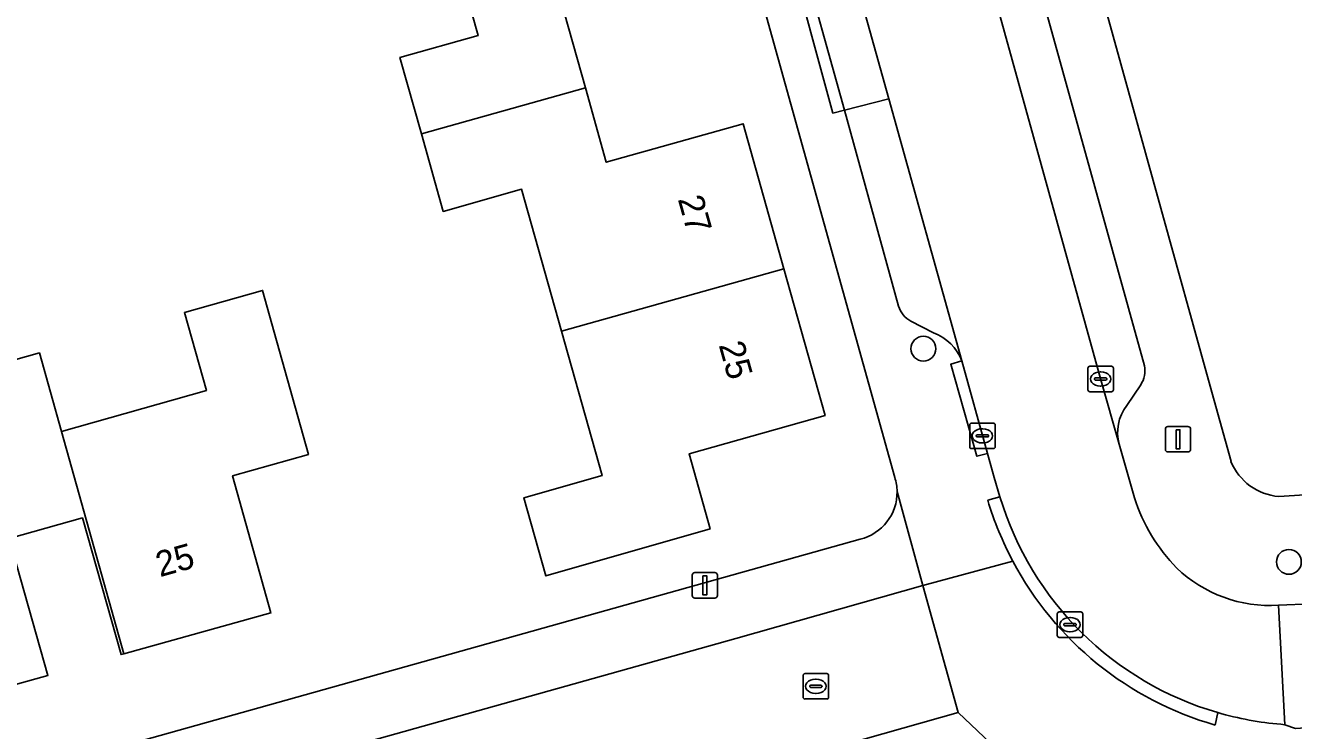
# Model space of a CAD drawing. Extents: x 159626 to 160723, y 388173 to 389416.
# Drawn here: x 160111.24 to 160161.1, y 388402.29 to 388430.02 of the extents above; entities that cross this region are included whole.
import ezdxf

# ---------------------------------------------------------------- set-up
doc = ezdxf.new("R2010")
doc.units = 0
for name, color, linetype in [('IMGEO_Boom', 7, 'Continuous'), ('IMGEO_Erf', 7, 'Continuous'), ('IMGEO_Kolk', 7, 'Continuous'), ('IMGEO_Lichtmast', 7, 'Continuous'), ('IMGEO_Muur', 7, 'Continuous'), ('IMGEO_Pand', 7, 'Continuous'), ('IMGEO_Pand_nummerreeks', 7, 'Continuous'), ('IMGEO_Parkeervlak_open', 7, 'Continuous'), ('IMGEO_Rijbaan_lokaal_open', 7, 'Continuous'), ('IMGEO_Rioolput', 7, 'Continuous'), ('IMGEO_Voetpad_open', 7, 'Continuous')]:
    doc.layers.add(name, color=color, linetype=linetype)

msp = doc.modelspace()

# ---------------------------------------------------------------- linework, layer by layer
at = {"layer": 'IMGEO_Boom'}
for centre in [(160146.549, 388417.311), (160160.917, 388408.929)]:
    msp.add_circle(centre, 0.489, dxfattribs=at)
at = {"layer": 'IMGEO_Erf'}
for points in [[(160194.8, 388432.52), (160197.128, 388432.669), (160196.924, 388435.851), (160175.46, 388434.431), (160172.81, 388443.88), (160164.747, 388441.621), (160166.19, 388436.47), (160161.893, 388435.258), (160157.08, 388433.9), (160155.53, 388439.45), (160156.492, 388439.717), (160154.989, 388445.122), (160153.492, 388450.507), (160152.53, 388450.24), (160151, 388455.73), (160160.104, 388458.264), (160161.537, 388453.115), (160169.64, 388455.37), (160167.851, 388461.677), (160146.76, 388455.755), (160154.009, 388429.596), (160157.756, 388416.075), (160158.642, 388412.875)], [(160135.774, 388446.888), (160134.059, 388453.138), (160126.17, 388448.757), (160071.823, 388418.575), (160075.33, 388405.904), (160079.333, 388391.671), (160144.062, 388409.821)], [(160145.423, 388412.242), (160135.774, 388446.888)], [(160132.438, 388430.488), (160133.26, 388427.562), (160134.08, 388424.641), (160139.465, 388426.152), (160141.063, 388420.45), (160142.68, 388414.678), (160137.333, 388413.181), (160138.161, 388410.225), (160131.7, 388408.378), (160130.835, 388411.448), (160133.924, 388412.32), (160132.322, 388418), (160130.749, 388423.577), (160127.671, 388422.71), (160126.813, 388425.754), (160125.967, 388428.753), (160129.046, 388429.622), (160127.463, 388435.235)], [(160108.714, 388416.279), (160111.793, 388417.141), (160112.657, 388414.061), (160118.362, 388415.66), (160117.498, 388418.739), (160120.567, 388419.598), (160121.024, 388417.966), (160122.373, 388413.151), (160119.389, 388412.314), (160120.898, 388406.925), (160115.113, 388405.312), (160115.003, 388405.281), (160113.485, 388410.657), (160110.609, 388409.845), (160112.126, 388404.468), (160106.463, 388402.883)], [(160160.517, 388411.5), (160213.461, 388414.898)]]:
    msp.add_lwpolyline(points, dxfattribs=at)
for centre, radius, start, end in [((160160.696, 388413.711), 2.218, 202.1327, 265.3596), ((160143.639, 388411.667), 1.875, 0.9366, 17.8514), ((160143.617, 388411.664), 1.896, 283.5686, 1.0203)]:
    msp.add_arc(centre, radius, start, end, dxfattribs=at)
at = {"layer": 'IMGEO_Kolk'}
for p, q in [((160153.016, 388415.694), (160153.016, 388416.546)), ((160153.091, 388416.62), (160153.943, 388416.62)), ((160154.017, 388416.546), (160154.017, 388415.694)), ((160153.275, 388416.114), (160153.275, 388416.126)), ((160153.713, 388416.077), (160153.315, 388416.077)), ((160153.318, 388416.163), (160153.716, 388416.163)), ((160153.504, 388416.4), (160153.529, 388416.4)), ((160153.759, 388416.126), (160153.759, 388416.114)), ((160153.943, 388415.62), (160153.091, 388415.62)), ((160153.527, 388415.84), (160153.502, 388415.84)), ((160148.369, 388413.457), (160148.369, 388414.309)), ((160148.444, 388414.383), (160149.296, 388414.383)), ((160148.671, 388413.926), (160149.069, 388413.926)), ((160148.857, 388414.163), (160148.882, 388414.163)), ((160149.37, 388414.309), (160149.37, 388413.457)), ((160148.628, 388413.877), (160148.628, 388413.889)), ((160149.066, 388413.84), (160148.668, 388413.84)), ((160148.88, 388413.603), (160148.855, 388413.603)), ((160149.112, 388413.889), (160149.112, 388413.877)), ((160149.296, 388413.383), (160148.444, 388413.383)), ((160141.819, 388403.612), (160141.819, 388404.464)), ((160141.894, 388404.538), (160142.746, 388404.538)), ((160142.82, 388404.464), (160142.82, 388403.612)), ((160142.078, 388404.032), (160142.078, 388404.044)), ((160142.516, 388403.995), (160142.118, 388403.995)), ((160142.121, 388404.081), (160142.519, 388404.081)), ((160142.307, 388404.318), (160142.332, 388404.318)), ((160142.562, 388404.044), (160142.562, 388404.032)), ((160142.746, 388403.538), (160141.894, 388403.538)), ((160142.33, 388403.758), (160142.305, 388403.758))]:
    msp.add_line(p, q, dxfattribs=at)
for points in [[(160153.016, 388415.694), (160153.016, 388416.546)], [(160153.091, 388416.62), (160153.943, 388416.62)], [(160154.017, 388416.546), (160154.017, 388415.694)], [(160153.943, 388415.62), (160153.091, 388415.62)], [(160148.369, 388413.457), (160148.369, 388414.309)], [(160148.444, 388414.383), (160149.296, 388414.383)], [(160149.37, 388414.309), (160149.37, 388413.457)], [(160149.296, 388413.383), (160148.444, 388413.383)], [(160141.819, 388403.612), (160141.819, 388404.464)], [(160141.894, 388404.538), (160142.746, 388404.538)], [(160142.82, 388404.464), (160142.82, 388403.612)], [(160142.746, 388403.538), (160141.894, 388403.538)]]:
    msp.add_lwpolyline(points, dxfattribs=at)
for centre, radius, start, end in [((160153.093, 388416.544), 0.0765, 91.552, 178.448), ((160153.093, 388416.544), 0.0765, 91.552, 178.448), ((160153.941, 388416.544), 0.0765, 1.552, 88.448), ((160153.941, 388416.544), 0.0765, 1.552, 88.448), ((160153.315, 388416.123), 0.0403, 85.8775, 175.7526), ((160153.312, 388416.113), 0.0366, 178.938, 274.7102), ((160153.716, 388416.12), 0.043, 264.8664, 352.4533), ((160153.72, 388416.125), 0.0386, 1.7309, 96.639), ((160153.093, 388415.696), 0.0765, 181.552, 268.448), ((160153.093, 388415.696), 0.0765, 181.552, 268.448), ((160153.941, 388415.696), 0.0765, 271.552, 358.448), ((160153.941, 388415.696), 0.0765, 271.552, 358.448), ((160148.446, 388414.307), 0.0765, 91.552, 178.448), ((160148.446, 388414.307), 0.0765, 91.552, 178.448), ((160148.668, 388413.886), 0.0403, 85.8775, 175.7526), ((160149.073, 388413.888), 0.0386, 1.7309, 96.639), ((160149.294, 388414.307), 0.0765, 1.552, 88.448), ((160149.294, 388414.307), 0.0765, 1.552, 88.448), ((160148.446, 388413.459), 0.0765, 181.552, 268.448), ((160148.446, 388413.459), 0.0765, 181.552, 268.448), ((160148.665, 388413.876), 0.0366, 178.938, 274.7102), ((160149.069, 388413.883), 0.043, 264.8664, 352.4533), ((160149.294, 388413.459), 0.0765, 271.552, 358.448), ((160149.294, 388413.459), 0.0765, 271.552, 358.448), ((160141.896, 388404.462), 0.0765, 91.552, 178.448), ((160141.896, 388404.462), 0.0765, 91.552, 178.448), ((160142.744, 388404.462), 0.0765, 1.552, 88.448), ((160142.744, 388404.462), 0.0765, 1.552, 88.448), ((160142.118, 388404.041), 0.0403, 85.8775, 175.7526), ((160142.115, 388404.031), 0.0366, 178.938, 274.7102), ((160142.519, 388404.038), 0.043, 264.8664, 352.4533), ((160142.523, 388404.043), 0.0386, 1.7309, 96.639), ((160141.896, 388403.614), 0.0765, 181.552, 268.448), ((160141.896, 388403.614), 0.0765, 181.552, 268.448), ((160142.744, 388403.614), 0.0765, 271.552, 358.448), ((160142.744, 388403.614), 0.0765, 271.552, 358.448)]:
    msp.add_arc(centre, radius, start, end, dxfattribs=at)
for centre, major_axis, ratio, start_param, end_param in [((160153.503, 388416.12), (-0.387, 0.002), 0.722429, 4.712389, 7.853982), ((160153.528, 388416.12), (-0.39, 0.002), 0.717154, 1.570796, 4.712389), ((160148.856, 388413.883), (-0.387, 0.002), 0.722429, 4.712389, 7.853982), ((160148.881, 388413.883), (-0.39, 0.002), 0.717154, 1.570796, 4.712389), ((160142.306, 388404.038), (-0.387, 0.002), 0.722429, 4.712389, 7.853982), ((160142.331, 388404.038), (-0.39, 0.002), 0.717154, 1.570796, 4.712389)]:
    msp.add_ellipse(centre, major_axis=major_axis, ratio=ratio, start_param=start_param, end_param=end_param, dxfattribs=at)
at = {"layer": 'IMGEO_Lichtmast'}
for p, q in [((160156.061, 388413.351), (160156.061, 388414.151)), ((160156.061, 388414.151), (160156.061, 388413.351)), ((160156.161, 388414.251), (160156.951, 388414.251)), ((160156.951, 388414.251), (160156.161, 388414.251)), ((160157.051, 388414.151), (160157.051, 388413.351)), ((160157.051, 388413.351), (160157.051, 388414.151)), ((160156.951, 388413.251), (160156.161, 388413.251)), ((160156.161, 388413.251), (160156.951, 388413.251)), ((160137.56, 388408.506), (160138.35, 388408.506)), ((160138.35, 388408.506), (160137.56, 388408.506)), ((160137.46, 388407.606), (160137.46, 388408.406)), ((160137.46, 388408.406), (160137.46, 388407.606)), ((160138.45, 388408.406), (160138.45, 388407.606)), ((160138.45, 388407.606), (160138.45, 388408.406)), ((160138.35, 388407.506), (160137.56, 388407.506)), ((160137.56, 388407.506), (160138.35, 388407.506))]:
    msp.add_line(p, q, dxfattribs=at)
for points in [[(160156.481, 388414.126), (160156.631, 388414.126), (160156.631, 388413.376), (160156.481, 388413.376), (160156.481, 388414.126)], [(160137.88, 388408.381), (160138.03, 388408.381), (160138.03, 388407.631), (160137.88, 388407.631), (160137.88, 388408.381)]]:
    msp.add_lwpolyline(points, dxfattribs=at)
for centre, start, end in [((160156.161, 388414.151), 90, 180), ((160156.161, 388414.151), 90, 180), ((160156.951, 388414.151), 0, 90), ((160156.951, 388414.151), 360, 90), ((160156.161, 388413.351), 180, 270), ((160156.161, 388413.351), 180, 270), ((160156.951, 388413.351), 270, 0), ((160156.951, 388413.351), 270, 0), ((160137.56, 388408.406), 90, 180), ((160137.56, 388408.406), 90, 180), ((160138.35, 388408.406), 0, 90), ((160138.35, 388408.406), 360, 90), ((160137.56, 388407.606), 180, 270), ((160137.56, 388407.606), 180, 270), ((160138.35, 388407.606), 270, 0), ((160138.35, 388407.606), 270, 0)]:
    msp.add_arc(centre, 0.1, start, end, dxfattribs=at)
at = {"layer": 'IMGEO_Muur'}
msp.add_lwpolyline([(160157.756, 388416.075), (160154.009, 388429.596)], dxfattribs=at)
at = {"layer": 'IMGEO_Pand'}
for points in [[(160126.813, 388425.754), (160133.26, 388427.562), (160132.438, 388430.488), (160137.808, 388431.979), (160136.214, 388437.688), (160127.463, 388435.235), (160129.046, 388429.622), (160125.967, 388428.753)], [(160126.813, 388425.754), (160127.671, 388422.71), (160130.749, 388423.577), (160132.322, 388418), (160141.063, 388420.45), (160139.465, 388426.152), (160134.08, 388424.641), (160133.26, 388427.562)], [(160132.322, 388418), (160133.924, 388412.32), (160130.835, 388411.448), (160131.7, 388408.378), (160138.161, 388410.225), (160137.333, 388413.181), (160142.68, 388414.678), (160141.063, 388420.45)], [(160115.113, 388405.312), (160120.898, 388406.925), (160119.389, 388412.314), (160122.373, 388413.151), (160121.024, 388417.966), (160120.567, 388419.598), (160117.498, 388418.739), (160118.362, 388415.66), (160112.657, 388414.061)], [(160106.463, 388402.883), (160112.126, 388404.468), (160110.609, 388409.845), (160113.485, 388410.657), (160115.003, 388405.281), (160115.113, 388405.312), (160112.657, 388414.061), (160111.793, 388417.141), (160108.714, 388416.279), (160109.581, 388413.19), (160104.015, 388411.631)]]:
    msp.add_lwpolyline(points, close=True, dxfattribs=at)
at = {"layer": 'IMGEO_Parkeervlak_open'}
for points in [[(160148.825, 388439.798), (160147.085, 388439.316), (160153.525, 388416.089), (160154.242, 388413.556)], [(160155.242, 388416.638), (160148.825, 388439.798)], [(160145.188, 388427.134), (160143.442, 388426.686), (160145.574, 388418.985)], [(160148.059, 388416.828), (160145.188, 388427.134)], [(160146.06, 388418.389), (160146.946, 388417.935)], [(160154.54, 388415.071), (160155.094, 388415.892)]]:
    msp.add_lwpolyline(points, dxfattribs=at)
msp.add_lwpolyline([(160143.358, 388433.706), (160141.631, 388433.226), (160143.442, 388426.686), (160145.188, 388427.134)], close=True, dxfattribs=at)
for centre, radius, start, end in [((160146.492, 388419.238), 0.953, 195.388, 243.0021), ((160146.277, 388416.149), 1.907, 20.8527, 69.457), ((160154.223, 388416.452), 1.035, 327.2291, 10.3283), ((160155.933, 388414.01), 1.751, 142.7148, 195.0292)]:
    msp.add_arc(centre, radius, start, end, dxfattribs=at)
at = {"layer": 'IMGEO_Rijbaan_lokaal_open'}
for points in [[(160147.085, 388439.316), (160145.15, 388446.295), (160142.477, 388455.934), (160142.401, 388456.206), (160137.494, 388454.941), (160139.186, 388448.658), (160140.207, 388445.019), (160143.358, 388433.706), (160145.188, 388427.134), (160148.059, 388416.828), (160149.064, 388413.184), (160149.324, 388412.243), (160149.559, 388411.487)], [(160154.848, 388411.443), (160154.242, 388413.556), (160153.525, 388416.089), (160147.085, 388439.316)], [(160149.559, 388411.487), (160149.078, 388411.352)], [(160160.605, 388402.545), (160160.763, 388402.522), (160160.512, 388407.222)], [(160158.019, 388402.512), (160158.127, 388403.001)]]:
    msp.add_lwpolyline(points, dxfattribs=at)
for points in [[(160095.449, 388321.154), (160100.358, 388322.544), (160083.883, 388381.26), (160084.141, 388382.584), (160085.382, 388385.449), (160140.604, 388400.943), (160147.918, 388403.002), (160146.522, 388407.997), (160139.18, 388405.917), (160076.62, 388388.378)], [(160163.26, 388407.382), (160161.803, 388407.283), (160160.512, 388407.222), (160160.763, 388402.522), (160161.176, 388402.382), (160163.533, 388402.533)]]:
    msp.add_lwpolyline(points, close=True, dxfattribs=at)
for centre, radius, start, end in [((160161.64, 388415.116), 12.614, 196.7198, 253.8312), ((160161.64, 388415.116), 12.614, 196.7198, 253.8312), ((160161.596, 388413.629), 7.093, 197.9522, 224.1344), ((160161.608, 388415.1), 13.078, 196.6533, 208.0252), ((160161.639, 388415.115), 13.113, 208.0211, 253.9758), ((160160.196, 388412.563), 5.351, 226.3781, 273.3804), ((160161.6, 388414.911), 12.406, 253.7448, 265.4015)]:
    msp.add_arc(centre, radius, start, end, dxfattribs=at)
at = {"layer": 'IMGEO_Rioolput'}
for p, q in [((160151.888, 388406.962), (160152.74, 388406.962)), ((160151.813, 388406.036), (160151.813, 388406.888)), ((160152.072, 388406.456), (160152.072, 388406.468)), ((160152.115, 388406.505), (160152.513, 388406.505)), ((160152.301, 388406.742), (160152.326, 388406.742)), ((160152.556, 388406.468), (160152.556, 388406.456)), ((160152.814, 388406.888), (160152.814, 388406.036)), ((160152.74, 388405.962), (160151.888, 388405.962)), ((160152.51, 388406.419), (160152.112, 388406.419)), ((160152.324, 388406.182), (160152.299, 388406.182))]:
    msp.add_line(p, q, dxfattribs=at)
for points in [[(160151.888, 388406.962), (160152.74, 388406.962)], [(160151.813, 388406.036), (160151.813, 388406.888)], [(160152.814, 388406.888), (160152.814, 388406.036)], [(160152.74, 388405.962), (160151.888, 388405.962)]]:
    msp.add_lwpolyline(points, dxfattribs=at)
for centre, radius, start, end in [((160151.89, 388406.886), 0.0765, 91.552, 178.448), ((160151.89, 388406.886), 0.0765, 91.552, 178.448), ((160152.738, 388406.886), 0.0765, 1.552, 88.448), ((160152.738, 388406.886), 0.0765, 1.552, 88.448), ((160152.112, 388406.465), 0.0403, 85.8775, 175.7526), ((160152.109, 388406.455), 0.0366, 178.938, 274.7102), ((160152.513, 388406.462), 0.043, 264.8664, 352.4533), ((160152.517, 388406.467), 0.0386, 1.7309, 96.639), ((160151.89, 388406.038), 0.0765, 181.552, 268.448), ((160151.89, 388406.038), 0.0765, 181.552, 268.448), ((160152.738, 388406.038), 0.0765, 271.552, 358.448), ((160152.738, 388406.038), 0.0765, 271.552, 358.448)]:
    msp.add_arc(centre, radius, start, end, dxfattribs=at)
for centre, major_axis, ratio, start_param, end_param in [((160152.3, 388406.462), (-0.387, 0.002), 0.722429, 4.712389, 7.853982), ((160152.325, 388406.462), (-0.39, 0.002), 0.717154, 1.570796, 4.712389)]:
    msp.add_ellipse(centre, major_axis=major_axis, ratio=ratio, start_param=start_param, end_param=end_param, dxfattribs=at)
at = {"layer": 'IMGEO_Voetpad_open'}
for points in [[(160157.756, 388416.075), (160154.009, 388429.596), (160146.76, 388455.755), (160145.318, 388460.958), (160145.181, 388461.454), (160144.491, 388463.944), (160141.27, 388462.102), (160141.741, 388460.42), (160141.26, 388460.286), (160141.656, 388458.87), (160142.401, 388456.206), (160142.477, 388455.934)], [(160137.494, 388454.941), (160136.782, 388457.586), (160136.455, 388458.799), (160135.974, 388458.664), (160135.679, 388459.706), (160132.71, 388458.055), (160133.566, 388454.936), (160133.756, 388454.242), (160134.059, 388453.138), (160135.774, 388446.888), (160145.423, 388412.242)], [(160144.95, 388453.818), (160146.896, 388446.779), (160147.372, 388446.911), (160149.306, 388439.931), (160148.825, 388439.798), (160155.242, 388416.638)], [(160145.574, 388418.985), (160143.442, 388426.686), (160142.994, 388426.571), (160141.201, 388433.123), (160141.631, 388433.226), (160139.224, 388441.917)], [(160146.946, 388417.935), (160146.06, 388418.389)], [(160149.078, 388411.352), (160149.559, 388411.487), (160149.324, 388412.243), (160149.064, 388413.184), (160148.652, 388413.079), (160147.624, 388416.699), (160148.059, 388416.828)], [(160158.642, 388412.875), (160157.756, 388416.075)], [(160155.094, 388415.892), (160154.54, 388415.071)], [(160215.479, 388414.051), (160215.426, 388415.047), (160213.461, 388414.898), (160160.517, 388411.5)], [(160154.242, 388413.556), (160154.848, 388411.443)], [(160092.581, 388317.485), (160093.373, 388315.405), (160096.819, 388316.372), (160096.225, 388318.411), (160095.449, 388321.154), (160076.62, 388388.378), (160139.18, 388405.917), (160146.522, 388407.997), (160145.513, 388411.698)], [(160145.513, 388411.698), (160146.522, 388407.997), (160150.063, 388408.955)], [(160144.062, 388409.821), (160079.333, 388391.671), (160075.33, 388405.904)], [(160150.063, 388408.955), (160146.522, 388407.997), (160147.918, 388403.002), (160149.951, 388401.077), (160151.369, 388397.86), (160251.805, 388404.253)], [(160160.512, 388407.222), (160161.803, 388407.283)], [(160148.565, 388400.687), (160149.951, 388401.077), (160147.918, 388403.002), (160140.604, 388400.943), (160085.382, 388385.449), (160084.141, 388382.584), (160083.883, 388381.26), (160100.358, 388322.544), (160101.128, 388319.799), (160105.337, 388321.078)], [(160158.127, 388403.001), (160158.019, 388402.512)], [(160161.176, 388402.382), (160160.763, 388402.522), (160160.605, 388402.545)]]:
    msp.add_lwpolyline(points, dxfattribs=at)
for points in [[(160141.631, 388433.226), (160141.201, 388433.123), (160142.994, 388426.571), (160143.442, 388426.686)], [(160149.064, 388413.184), (160148.059, 388416.828), (160147.624, 388416.699), (160148.652, 388413.079)]]:
    msp.add_lwpolyline(points, close=True, dxfattribs=at)
for centre, radius, start, end in [((160146.492, 388419.238), 0.953, 195.388, 243.0021), ((160146.277, 388416.149), 1.907, 20.8527, 69.457), ((160154.223, 388416.452), 1.035, 327.2291, 10.3283), ((160155.933, 388414.01), 1.751, 142.7148, 195.0292), ((160160.696, 388413.711), 2.218, 202.1327, 265.3596), ((160143.639, 388411.667), 1.875, 0.9366, 17.8514), ((160143.617, 388411.664), 1.896, 283.5686, 1.0203), ((160161.596, 388413.629), 7.093, 197.9522, 224.1344), ((160161.608, 388415.1), 13.078, 196.6533, 208.0252), ((160161.639, 388415.115), 13.113, 208.0211, 253.9758), ((160160.196, 388412.563), 5.351, 226.3781, 273.3804), ((160161.6, 388414.911), 12.406, 253.7448, 265.4015)]:
    msp.add_arc(centre, radius, start, end, dxfattribs=at)

# ---------------------------------------------------------------- texts
at = {"layer": 'IMGEO_Pand_nummerreeks'}
for s, rotation, p in [('27', 285.6528, (160136.887, 388423.194)), ('25', 285.6528, (160138.495, 388417.457)), ('25', 15.5827, (160116.532, 388408.324))]:
    msp.add_text(s, height=1, rotation=rotation, dxfattribs=at).set_placement(p)

doc.saveas('drawing.dxf')
